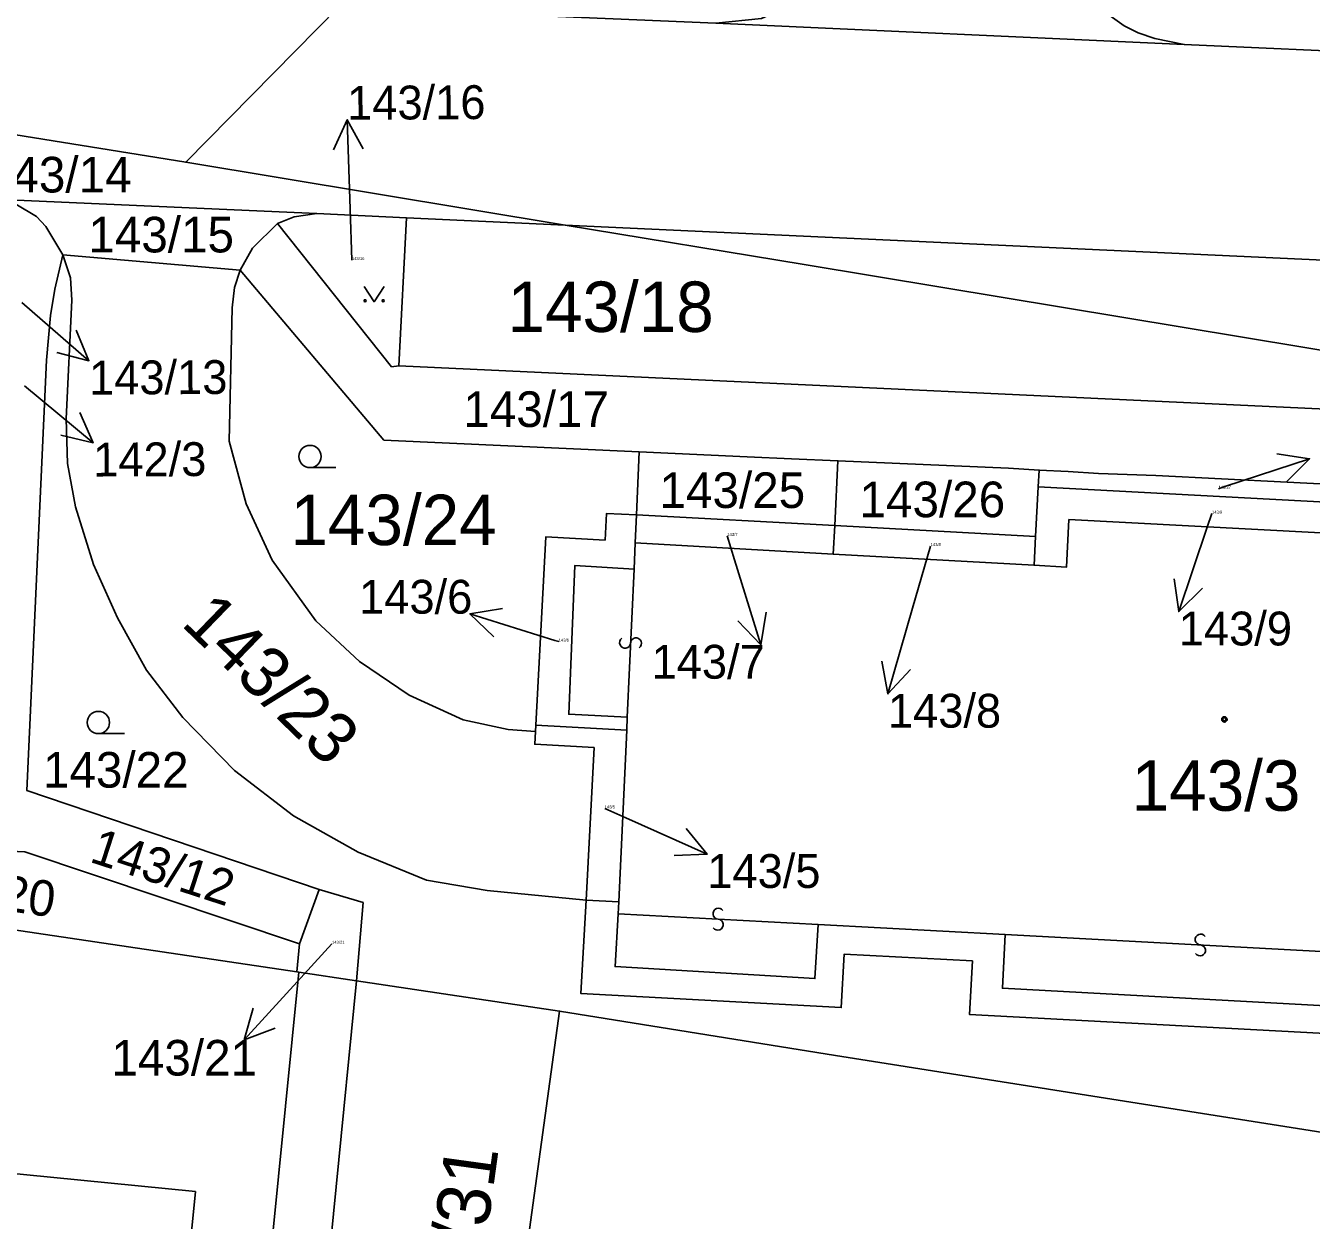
# Model space of a CAD drawing. Extents: x -598233 to -596890, y -1157848 to -1156431.
# Drawn here: x -597875.24 to -597831.92, y -1156847.72 to -1156807.47 of the extents above; entities that cross this region are included whole.
import ezdxf

# ---------------------------------------------------------------- set-up
doc = ezdxf.new("R2010")
doc.units = 0
for name, color, linetype in [('Level 1', 7, 'Continuous'), ('Level 13', 7, 'Continuous'), ('Level 3', 7, 'Continuous'), ('Level 4', 7, 'Continuous'), ('Level 5', 7, 'Continuous'), ('Level 57', 7, 'Continuous'), ('Level 60', 7, 'Continuous')]:
    doc.layers.add(name, color=color, linetype=linetype)

msp = doc.modelspace()

# ---------------------------------------------------------------- linework, layer by layer
at = {"layer": 'Level 1'}
for points in [[(-597836.2, -1156808.1), (-597837.19, -1156807.9), (-597837.75, -1156807.71), (-597838.23, -1156807.48), (-597839.05, -1156806.89), (-597840.09, -1156805.85)], [(-597869.85, -1156812.07), (-597864.68, -1156806.83)], [(-597851.99, -1156807.39), (-597836.2, -1156808.1)], [(-597836.2, -1156808.1), (-597829.16, -1156808.42), (-597825.15, -1156808.67), (-597817.18, -1156809.57), (-597812.21, -1156810.42), (-597807.35, -1156811.52), (-597806.36, -1156811.78), (-597805.14, -1156811.86), (-597803.99, -1156811.81), (-597802.03, -1156811.45), (-597800.01, -1156810.81), (-597798.68, -1156810.1)], [(-597876.91, -1156810.94), (-597869.85, -1156812.07)], [(-597869.85, -1156812.07), (-597857.06, -1156814.19)], [(-597876.06, -1156813.33), (-597875.57, -1156813.48), (-597874.88, -1156813.9), (-597874.56, -1156814.24), (-597873.99, -1156815.19)], [(-597876.06, -1156813.33), (-597865.43, -1156813.8)], [(-597865.43, -1156813.8), (-597866.19, -1156813.91), (-597866.76, -1156814.14)], [(-597865.43, -1156813.8), (-597862.41, -1156813.94)], [(-597862.41, -1156813.94), (-597862.67, -1156818.93)], [(-597862.41, -1156813.94), (-597857.06, -1156814.19)], [(-597866.76, -1156814.14), (-597867.6, -1156814.97), (-597868.01, -1156815.71)], [(-597862.67, -1156818.93), (-597862.91, -1156818.96), (-597866.76, -1156814.14)], [(-597817.29, -1156816.61), (-597821.25, -1156816.07), (-597824.02, -1156815.79), (-597827.13, -1156815.57), (-597857.06, -1156814.19)], [(-597817.98, -1156820.66), (-597844.34, -1156816.29), (-597849.01, -1156815.52), (-597857.06, -1156814.19)], [(-597873.99, -1156815.19), (-597874.26, -1156816.35), (-597874.41, -1156817.23), (-597874.54, -1156818.74), (-597875.2, -1156833.24), (-597865.35, -1156836.57)], [(-597856.36, -1156836.93), (-597859.69, -1156836.61), (-597861.74, -1156836.26), (-597864.04, -1156835.31), (-597866.22, -1156834.09), (-597868.2, -1156832.56), (-597869.95, -1156830.78), (-597871.17, -1156829.18), (-597872.15, -1156827.42), (-597872.96, -1156825.62), (-597873.56, -1156823.68), (-597873.83, -1156822.22), (-597873.88, -1156820.72), (-597873.69, -1156816.72), (-597873.73, -1156815.97), (-597873.99, -1156815.19)], [(-597868.01, -1156815.71), (-597873.99, -1156815.19)], [(-597868.01, -1156815.71), (-597868.2, -1156816.29), (-597868.28, -1156816.98), (-597868.38, -1156821.47), (-597867.81, -1156823.58), (-597866.93, -1156825.48), (-597865.46, -1156827.52), (-597863.99, -1156828.89), (-597862.32, -1156830.03), (-597860.5, -1156830.86), (-597858.98, -1156831.18), (-597858.06, -1156831.25)], [(-597854.57, -1156821.83), (-597863.17, -1156821.44), (-597868.01, -1156815.71)], [(-597862.67, -1156818.93), (-597826.13, -1156820.64), (-597824.11, -1156820.82), (-597818.14, -1156821.57)], [(-597866.01, -1156838.4), (-597875.27, -1156835.3), (-597877.28, -1156835.21), (-597876.62, -1156820.21), (-597878.18, -1156820.02)], [(-597854.57, -1156821.83), (-597854.66, -1156823.95)], [(-597847.87, -1156822.13), (-597849.44, -1156822.06), (-597850.93, -1156822), (-597854.57, -1156821.83)], [(-597847.87, -1156822.13), (-597847.98, -1156824.31)], [(-597841.09, -1156822.44), (-597842.12, -1156822.38), (-597847.87, -1156822.13)], [(-597841.09, -1156822.44), (-597841.12, -1156823.01)], [(-597828.66, -1156823.04), (-597829.54, -1156823.01), (-597830.52, -1156822.96), (-597837.16, -1156822.63), (-597839.09, -1156822.56), (-597840.11, -1156822.49), (-597841.09, -1156822.44)], [(-597841.21, -1156824.68), (-597841.12, -1156823.01)], [(-597841.12, -1156823.01), (-597828.69, -1156823.67)], [(-597858.05, -1156831.03), (-597857.71, -1156824.69), (-597855.72, -1156824.8), (-597855.67, -1156823.9), (-597854.66, -1156823.95)], [(-597854.7, -1156824.89), (-597854.66, -1156823.95)], [(-597854.66, -1156823.95), (-597847.98, -1156824.31)], [(-597847.98, -1156824.31), (-597848.03, -1156825.27)], [(-597847.98, -1156824.31), (-597841.21, -1156824.68)], [(-597841.26, -1156825.65), (-597840.17, -1156825.71), (-597840.09, -1156824.11), (-597829.69, -1156824.66), (-597829.77, -1156826.3), (-597828.83, -1156826.35)], [(-597841.21, -1156824.68), (-597841.26, -1156825.65)], [(-597854.74, -1156825.78), (-597854.7, -1156824.89)], [(-597854.7, -1156824.89), (-597848.03, -1156825.27)], [(-597854.97, -1156830.77), (-597856.94, -1156830.67), (-597856.74, -1156825.66), (-597854.74, -1156825.78)], [(-597848.03, -1156825.27), (-597841.26, -1156825.65)], [(-597854.99, -1156831.2), (-597854.97, -1156830.77)], [(-597856.36, -1156836.93), (-597856.09, -1156831.79), (-597858.09, -1156831.68), (-597858.06, -1156831.25)], [(-597858.06, -1156831.25), (-597858.05, -1156831.03)], [(-597854.99, -1156831.2), (-597858.05, -1156831.03)], [(-597855.26, -1156836.99), (-597854.99, -1156831.2)], [(-597856.36, -1156836.93), (-597856.53, -1156840.08), (-597847.76, -1156840.55), (-597847.66, -1156838.75), (-597843.34, -1156838.98), (-597843.44, -1156840.78), (-597828.29, -1156841.59), (-597828.19, -1156839.79), (-597823.87, -1156840.03), (-597823.97, -1156841.82), (-597815.19, -1156842.29), (-597814.75, -1156834.01), (-597812.98, -1156834.1)], [(-597866.01, -1156838.4), (-597865.35, -1156836.57)], [(-597865.35, -1156836.57), (-597863.87, -1156837.01), (-597864.09, -1156839.65)], [(-597855.26, -1156836.99), (-597856.36, -1156836.93)], [(-597880.56, -1156837.2), (-597866.1, -1156839.35)], [(-597855.26, -1156836.99), (-597855.28, -1156837.39)], [(-597855.28, -1156837.39), (-597855.38, -1156839.17), (-597848.65, -1156839.57), (-597848.54, -1156837.75)], [(-597842.24, -1156838.09), (-597848.54, -1156837.75)], [(-597829.07, -1156838.8), (-597829.17, -1156840.61), (-597842.33, -1156839.9), (-597842.24, -1156838.09)], [(-597866.1, -1156839.35), (-597866.01, -1156838.4)], [(-597871.12, -1156862.87), (-597869.39, -1156863.04), (-597868.68, -1156862.82), (-597868.31, -1156862.15), (-597866.04, -1156839.36)], [(-597866.1, -1156839.35), (-597866.04, -1156839.36)], [(-597866.04, -1156839.36), (-597864.09, -1156839.65)], [(-597864.09, -1156839.65), (-597866.15, -1156860.47)], [(-597864.09, -1156839.65), (-597857.25, -1156840.67)], [(-597857.25, -1156840.67), (-597859.93, -1156860.12), (-597837.64, -1156863.53), (-597838.37, -1156868.28)], [(-597857.25, -1156840.67), (-597847.95, -1156842.16), (-597814.83, -1156847.4)], [(-597871.12, -1156862.87), (-597895.32, -1156860.49), (-597893.73, -1156844.35), (-597869.52, -1156846.75), (-597871.12, -1156862.87)]]:
    msp.add_lwpolyline(points, dxfattribs=at)
at = {"layer": 'Level 13'}
for centre, start, end in [((-597855.044, -1156828.26), 124.7337, 356.8317), ((-597854.676, -1156828.279), 304.5193, 177.1093), ((-597851.899, -1156837.386), 34.1009, 266.6909), ((-597851.922, -1156837.754), 214.3153, 86.4133), ((-597835.649, -1156838.256), 34.0724, 266.6624), ((-597835.672, -1156838.624), 214.2869, 86.3849)]:
    msp.add_arc(centre, 0.184, start, end, dxfattribs=at)
at = {"layer": 'Level 3'}
for points in [[(-597854.97, -1156830.77), (-597854.74, -1156825.78)], [(-597848.54, -1156837.75), (-597855.28, -1156837.39)], [(-597829.07, -1156838.8), (-597842.24, -1156838.09)]]:
    msp.add_lwpolyline(points, dxfattribs=at)
at = {"layer": 'Level 5'}
for p, q in [((-597865.66, -1156822.36), (-597864.785, -1156822.36)), ((-597872.79, -1156831.32), (-597871.915, -1156831.32))]:
    msp.add_line(p, q, dxfattribs=at)
msp.add_lwpolyline([(-597863.841, -1156816.26), (-597863.5, -1156816.77), (-597863.16, -1156816.26)], dxfattribs=at)
for centre, radius in [((-597863.806, -1156816.736), 0.034), ((-597863.195, -1156816.736), 0.034), ((-597865.66, -1156821.985), 0.375), ((-597872.79, -1156830.945), 0.375), ((-597834.85, -1156830.84), 0.09), ((-597834.85, -1156830.84), 0.0521)]:
    msp.add_circle(centre, radius, dxfattribs=at)
at = {"layer": 'Level 57'}
for p, q in [((-597864.307, -1156813.64), (-597864.406, -1156810.642)), ((-597864.25, -1156815.37), (-597864.307, -1156813.64)), ((-597875.375, -1156816.793), (-597873.11, -1156818.76)), ((-597875.28, -1156819.606), (-597872.97, -1156821.52)), ((-597834.83, -1156822.998), (-597831.98, -1156822.06)), ((-597835.05, -1156823.07), (-597834.83, -1156822.998)), ((-597835.27, -1156823.91), (-597835.425, -1156824.368)), ((-597835.425, -1156824.368), (-597836.386, -1156827.21)), ((-597851.6, -1156824.66), (-597851.352, -1156825.463)), ((-597844.75, -1156825), (-597845.356, -1156827.098)), ((-597851.352, -1156825.463), (-597850.468, -1156828.33)), ((-597857.412, -1156828.179), (-597860.274, -1156827.28)), ((-597845.356, -1156827.098), (-597846.188, -1156829.98)), ((-597857.28, -1156828.22), (-597857.412, -1156828.179)), ((-597855.73, -1156833.84), (-597855.014, -1156834.159)), ((-597855.014, -1156834.159), (-597852.274, -1156835.38)), ((-597864.92, -1156838.4), (-597865.857, -1156839.425)), ((-597865.857, -1156839.425), (-597867.88, -1156841.64))]:
    msp.add_line(p, q, dxfattribs=at)
for points in [[(-597864.873, -1156811.658), (-597864.406, -1156810.642), (-597863.874, -1156811.625)], [(-597873.537, -1156817.727), (-597873.11, -1156818.76), (-597874.193, -1156818.482)], [(-597873.421, -1156820.497), (-597872.97, -1156821.52), (-597874.059, -1156821.267)], [(-597833.086, -1156821.898), (-597831.98, -1156822.06), (-597832.774, -1156822.848)], [(-597835.592, -1156826.423), (-597836.386, -1156827.21), (-597836.539, -1156826.102)], [(-597859.47, -1156828.057), (-597860.274, -1156827.28), (-597859.17, -1156827.103)], [(-597850.285, -1156827.227), (-597850.468, -1156828.33), (-597851.24, -1156827.522)], [(-597845.43, -1156829.158), (-597846.188, -1156829.98), (-597846.391, -1156828.881)], [(-597852.984, -1156834.516), (-597852.274, -1156835.38), (-597853.391, -1156835.43)], [(-597866.837, -1156841.239), (-597867.88, -1156841.64), (-597867.575, -1156840.564)]]:
    msp.add_lwpolyline(points, dxfattribs=at)
at = {"layer": 'Level 60'}
for points in [[(-597949.54, -1156797.23), (-597918.9, -1156802.1), (-597900.63, -1156804.97), (-597899.63, -1156805.06), (-597892.71, -1156805.56), (-597886.33, -1156805.87), (-597884.61, -1156805.97), (-597876.4, -1156806.27), (-597870.6, -1156806.55), (-597864.68, -1156806.83), (-597869.85, -1156812.07), (-597876.91, -1156810.94), (-597884.71, -1156809.61), (-597894.47, -1156807.94), (-597916.63, -1156804.98), (-597926.07, -1156803.63), (-597941.17, -1156801.02), (-597951.49, -1156799.22)], [(-597851.99, -1156807.39), (-597850.45, -1156807.23), (-597849.11, -1156806.62), (-597848.35, -1156805.92), (-597847.96, -1156805.51), (-597840.09, -1156805.85), (-597839.05, -1156806.89), (-597838.23, -1156807.48), (-597837.75, -1156807.71), (-597837.19, -1156807.9), (-597836.2, -1156808.1)], [(-597865.43, -1156813.8), (-597876.06, -1156813.33), (-597877.24, -1156813.28), (-597876.91, -1156810.94), (-597869.85, -1156812.07), (-597857.06, -1156814.19), (-597862.41, -1156813.94)], [(-597876.06, -1156813.33), (-597875.57, -1156813.48), (-597874.88, -1156813.9), (-597874.56, -1156814.24), (-597873.99, -1156815.19), (-597874.26, -1156816.35), (-597874.41, -1156817.23), (-597874.54, -1156818.74), (-597875.2, -1156833.24), (-597865.35, -1156836.57), (-597866.01, -1156838.4), (-597875.27, -1156835.3), (-597877.28, -1156835.21), (-597876.62, -1156820.21), (-597878.18, -1156820.02), (-597877.89, -1156817.96), (-597877.88, -1156817.89), (-597877.49, -1156817.93), (-597876.42, -1156817.06)], [(-597875.57, -1156813.48), (-597876.06, -1156813.33), (-597865.43, -1156813.8), (-597866.19, -1156813.91), (-597866.76, -1156814.14), (-597867.6, -1156814.97), (-597868.01, -1156815.71), (-597873.99, -1156815.19), (-597874.56, -1156814.24), (-597874.88, -1156813.9)], [(-597866.19, -1156813.91), (-597865.43, -1156813.8), (-597862.41, -1156813.94), (-597862.67, -1156818.93), (-597862.91, -1156818.96), (-597866.76, -1156814.14)], [(-597862.67, -1156818.93), (-597862.41, -1156813.94), (-597857.06, -1156814.19), (-597849.01, -1156815.52), (-597844.34, -1156816.29), (-597817.98, -1156820.66), (-597818.14, -1156821.57), (-597824.11, -1156820.82), (-597826.13, -1156820.64)], [(-597821.25, -1156816.07), (-597817.29, -1156816.61), (-597817.98, -1156820.66), (-597844.34, -1156816.29), (-597849.01, -1156815.52), (-597857.06, -1156814.19), (-597827.13, -1156815.57), (-597824.02, -1156815.79)], [(-597856.09, -1156831.79), (-597856.36, -1156836.93), (-597859.69, -1156836.61), (-597861.74, -1156836.26), (-597864.04, -1156835.31), (-597866.22, -1156834.09), (-597868.2, -1156832.56), (-597869.95, -1156830.78), (-597871.17, -1156829.18), (-597872.15, -1156827.42), (-597872.96, -1156825.62), (-597873.56, -1156823.68), (-597873.83, -1156822.22), (-597873.88, -1156820.72), (-597873.69, -1156816.72), (-597873.73, -1156815.97), (-597873.99, -1156815.19), (-597868.01, -1156815.71), (-597868.2, -1156816.29), (-597868.28, -1156816.98), (-597868.38, -1156821.47), (-597867.81, -1156823.58), (-597866.93, -1156825.48), (-597865.46, -1156827.52), (-597863.99, -1156828.89), (-597862.32, -1156830.03), (-597860.5, -1156830.86), (-597858.98, -1156831.18), (-597858.06, -1156831.25), (-597858.09, -1156831.68)], [(-597857.71, -1156824.69), (-597858.05, -1156831.03), (-597858.06, -1156831.25), (-597858.98, -1156831.18), (-597860.5, -1156830.86), (-597862.32, -1156830.03), (-597863.99, -1156828.89), (-597865.46, -1156827.52), (-597866.93, -1156825.48), (-597867.81, -1156823.58), (-597868.38, -1156821.47), (-597868.28, -1156816.98), (-597868.2, -1156816.29), (-597868.01, -1156815.71), (-597863.17, -1156821.44), (-597854.57, -1156821.83), (-597854.66, -1156823.95), (-597855.67, -1156823.9), (-597855.72, -1156824.8)], [(-597880.56, -1156837.2), (-597879.37, -1156828.61), (-597878.18, -1156820.02), (-597876.62, -1156820.21), (-597877.28, -1156835.21), (-597875.27, -1156835.3), (-597866.01, -1156838.4), (-597866.1, -1156839.35)], [(-597847.98, -1156824.31), (-597854.66, -1156823.95), (-597854.57, -1156821.83), (-597850.93, -1156822), (-597849.44, -1156822.06), (-597847.87, -1156822.13)], [(-597841.21, -1156824.68), (-597847.98, -1156824.31), (-597847.87, -1156822.13), (-597842.12, -1156822.38), (-597841.09, -1156822.44), (-597841.12, -1156823.01)], [(-597828.69, -1156823.67), (-597841.12, -1156823.01), (-597841.09, -1156822.44), (-597840.11, -1156822.49), (-597839.09, -1156822.56), (-597837.16, -1156822.63), (-597830.52, -1156822.96), (-597829.54, -1156823.01), (-597828.66, -1156823.04)], [(-597829.69, -1156824.66), (-597840.09, -1156824.11), (-597840.17, -1156825.71), (-597841.26, -1156825.65), (-597841.21, -1156824.68), (-597841.12, -1156823.01), (-597828.69, -1156823.67), (-597828.78, -1156825.34), (-597828.83, -1156826.35), (-597829.77, -1156826.3)], [(-597854.99, -1156831.2), (-597858.05, -1156831.03), (-597857.71, -1156824.69), (-597855.72, -1156824.8), (-597855.67, -1156823.9), (-597854.66, -1156823.95), (-597854.7, -1156824.89), (-597854.74, -1156825.78), (-597856.74, -1156825.66), (-597856.94, -1156830.67), (-597854.97, -1156830.77)], [(-597854.7, -1156824.89), (-597854.66, -1156823.95), (-597847.98, -1156824.31), (-597848.03, -1156825.27)], [(-597841.21, -1156824.68), (-597841.26, -1156825.65), (-597848.03, -1156825.27), (-597847.98, -1156824.31)], [(-597855.26, -1156836.99), (-597856.36, -1156836.93), (-597856.09, -1156831.79), (-597858.09, -1156831.68), (-597858.06, -1156831.25), (-597858.05, -1156831.03), (-597854.99, -1156831.2)], [(-597865.35, -1156836.57), (-597863.87, -1156837.01), (-597864.09, -1156839.65), (-597866.04, -1156839.36), (-597866.1, -1156839.35), (-597866.01, -1156838.4)], [(-597866.66, -1156865.46), (-597871.36, -1156864.99), (-597871.12, -1156862.87), (-597869.39, -1156863.04), (-597868.68, -1156862.82), (-597868.31, -1156862.15), (-597866.04, -1156839.36), (-597864.09, -1156839.65), (-597866.15, -1156860.47)], [(-597863.54, -1156860.71), (-597866.15, -1156860.47), (-597864.09, -1156839.65), (-597857.25, -1156840.67), (-597859.93, -1156860.12), (-597837.64, -1156863.53), (-597838.37, -1156868.28), (-597855.4, -1156866.58), (-597855.12, -1156863.84), (-597854.69, -1156863.88), (-597854.45, -1156861.2), (-597862.35, -1156860.38), (-597862.39, -1156860.83)], [(-597895.32, -1156860.49), (-597893.73, -1156844.35), (-597869.52, -1156846.75), (-597871.12, -1156862.87)]]:
    msp.add_lwpolyline(points, close=True, dxfattribs=at)
for points in [[(-597801.05, -1156820.96), (-597805.48, -1156819.41), (-597808.5, -1156818.55), (-597813.36, -1156817.31), (-597817.29, -1156816.61), (-597821.25, -1156816.07), (-597824.02, -1156815.79), (-597827.13, -1156815.57), (-597857.06, -1156814.19), (-597869.85, -1156812.07), (-597864.68, -1156806.83), (-597861.04, -1156807), (-597851.99, -1156807.39), (-597836.2, -1156808.1), (-597829.16, -1156808.42), (-597825.15, -1156808.67), (-597817.18, -1156809.57), (-597812.21, -1156810.42), (-597807.35, -1156811.52), (-597806.36, -1156811.78), (-597805.14, -1156811.86), (-597803.99, -1156811.81), (-597802.03, -1156811.45), (-597800.01, -1156810.81)], [(-597800.01, -1156810.81), (-597802.03, -1156811.45), (-597803.99, -1156811.81), (-597805.14, -1156811.86), (-597806.36, -1156811.78), (-597807.35, -1156811.52), (-597812.21, -1156810.42), (-597817.18, -1156809.57), (-597825.15, -1156808.67), (-597829.16, -1156808.42), (-597836.2, -1156808.1), (-597837.19, -1156807.9), (-597837.75, -1156807.71), (-597838.23, -1156807.48), (-597839.05, -1156806.89)], [(-597830.52, -1156822.96), (-597837.16, -1156822.63), (-597839.09, -1156822.56), (-597840.11, -1156822.49), (-597841.09, -1156822.44), (-597842.12, -1156822.38), (-597847.87, -1156822.13), (-597849.44, -1156822.06), (-597850.93, -1156822), (-597854.57, -1156821.83), (-597863.17, -1156821.44), (-597868.01, -1156815.71), (-597867.6, -1156814.97), (-597866.76, -1156814.14), (-597862.91, -1156818.96), (-597862.67, -1156818.93), (-597826.13, -1156820.64)], [(-597814.83, -1156847.4), (-597847.95, -1156842.16), (-597857.25, -1156840.67), (-597864.09, -1156839.65), (-597863.87, -1156837.01), (-597865.35, -1156836.57), (-597875.2, -1156833.24), (-597874.54, -1156818.74), (-597874.41, -1156817.23), (-597874.26, -1156816.35), (-597873.99, -1156815.19), (-597873.73, -1156815.97), (-597873.69, -1156816.72), (-597873.88, -1156820.72), (-597873.83, -1156822.22), (-597873.56, -1156823.68), (-597872.96, -1156825.62), (-597872.15, -1156827.42), (-597871.17, -1156829.18), (-597869.95, -1156830.78), (-597868.2, -1156832.56), (-597866.22, -1156834.09), (-597864.04, -1156835.31), (-597861.74, -1156836.26), (-597859.69, -1156836.61), (-597856.36, -1156836.93), (-597856.53, -1156840.08), (-597847.76, -1156840.55), (-597847.66, -1156838.75), (-597843.34, -1156838.98), (-597843.44, -1156840.78), (-597828.29, -1156841.59)], [(-597829.17, -1156840.61), (-597842.33, -1156839.9), (-597842.24, -1156838.09), (-597848.54, -1156837.75), (-597848.65, -1156839.57), (-597855.38, -1156839.17), (-597855.28, -1156837.39), (-597855.26, -1156836.99), (-597854.99, -1156831.2), (-597854.97, -1156830.77), (-597856.94, -1156830.67), (-597856.74, -1156825.66), (-597854.74, -1156825.78), (-597854.7, -1156824.89), (-597848.03, -1156825.27), (-597841.26, -1156825.65), (-597840.17, -1156825.71), (-597840.09, -1156824.11), (-597829.69, -1156824.66)], [(-597937.9, -1156849.2), (-597920.2, -1156851.34), (-597918.2, -1156833.98), (-597918.09, -1156832.99), (-597917.92, -1156831.51), (-597917.33, -1156831.58), (-597912.26, -1156832.23), (-597905.73, -1156833.25), (-597891.19, -1156835.53), (-597880.56, -1156837.2), (-597866.1, -1156839.35), (-597866.04, -1156839.36), (-597868.31, -1156862.15), (-597868.68, -1156862.82), (-597869.39, -1156863.04), (-597871.12, -1156862.87), (-597869.52, -1156846.75), (-597893.73, -1156844.35), (-597895.32, -1156860.49), (-597871.12, -1156862.87), (-597871.36, -1156864.99), (-597897.36, -1156862.39), (-597896.91, -1156857.43), (-597934.27, -1156853.68)], [(-597828.29, -1156841.59), (-597843.44, -1156840.78), (-597843.34, -1156838.98), (-597847.66, -1156838.75), (-597847.76, -1156840.55), (-597856.53, -1156840.08), (-597856.36, -1156836.93), (-597855.26, -1156836.99), (-597855.28, -1156837.39), (-597855.38, -1156839.17), (-597848.65, -1156839.57), (-597848.54, -1156837.75), (-597842.24, -1156838.09), (-597842.33, -1156839.9), (-597829.17, -1156840.61)], [(-597859.93, -1156860.12), (-597857.25, -1156840.67), (-597847.95, -1156842.16), (-597814.83, -1156847.4), (-597793.39, -1156851.03)]]:
    msp.add_lwpolyline(points, dxfattribs=at)

# ---------------------------------------------------------------- texts
at = {"layer": 'Level 4'}
for s, height, p in [('143/14', 1.2, (-597876.581, -1156813.09)), ('143/15', 1.2, (-597873.13, -1156815.11)), ('143/18', 1.7, (-597859.008, -1156817.79)), ('143/17', 1.2, (-597860.496, -1156820.99)), ('143/25', 1.2, (-597853.883, -1156823.72)), ('143/26', 1.2, (-597847.144, -1156824.03)), ('143/27', 0.1, (-597835.05, -1156823.07)), ('143/24', 1.7, (-597866.322, -1156824.97)), ('143/9', 0.1, (-597835.27, -1156823.91)), ('143/7', 0.1, (-597851.6, -1156824.66)), ('143/8', 0.1, (-597844.75, -1156825)), ('143/6', 0.1, (-597857.28, -1156828.22)), ('143/22', 1.2, (-597874.66, -1156833.14)), ('143/3', 1.7, (-597837.976, -1156833.92)), ('143/5', 0.1, (-597855.73, -1156833.84)), ('143/21', 0.1, (-597864.92, -1156838.4))]:
    msp.add_text(s, height=height, dxfattribs=at).set_placement(p)
for s, height, rotation, p in [('143/16', 0.1, 0.3248, (-597864.25, -1156815.37)), ('143/23', 1.7, 315.9, (-597870.039, -1156827.65)), ('143/12', 1.2, 342, (-597873.127, -1156835.629)), ('143/20', 1.2, 351.9, (-597879.196, -1156836.822)), ('138/31', 1.8, 82.1544, (-597860.31, -1156852.63))]:
    msp.add_text(s, height=height, rotation=rotation, dxfattribs=at).set_placement(p)
at = {"layer": 'Level 57'}
for s, rotation, p in [('143/16', 0.3248, (-597864.407, -1156810.642)), ('143/13', 0.2775, (-597873.104, -1156819.9)), ('142/3', 0.2765, (-597872.964, -1156822.66))]:
    msp.add_text(s, height=1.14, rotation=rotation, dxfattribs=at).set_placement(p)
for s, height, p in [('143/6', 1.14, (-597864.006, -1156827.28)), ('143/9', 1.14, (-597836.386, -1156828.35)), ('143/7', 1.14, (-597854.152, -1156829.47)), ('143/8', 1.14, (-597846.188, -1156831.12)), ('143/5', 1.14, (-597852.274, -1156836.52)), ('143/21', 1.2, (-597872.353, -1156842.84))]:
    msp.add_text(s, height=height, dxfattribs=at).set_placement(p)

doc.saveas('drawing.dxf')
